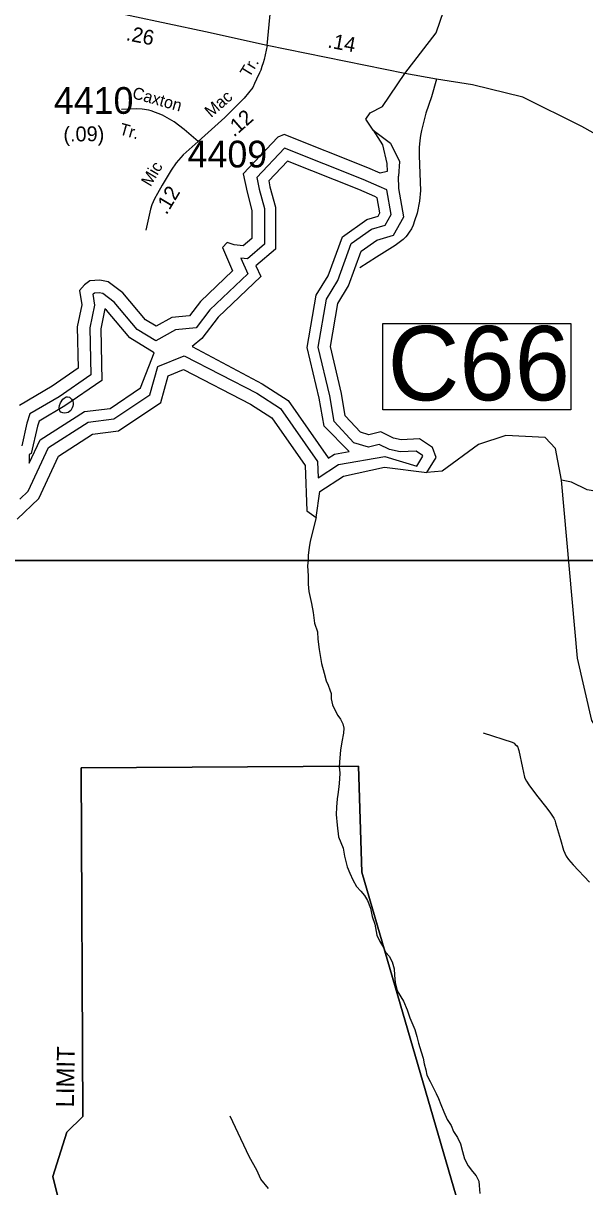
# Model space of a CAD drawing. Extents: x 1551653 to 1702041, y 811336 to 920032.
# Drawn here: x 1673141 to 1676240, y 871294 to 877714 of the extents above; entities that cross this region are included whole.
import ezdxf

# ---------------------------------------------------------------- set-up
doc = ezdxf.new("R2010")
doc.units = 0
for name, color, linetype in [('Old_Level_11', 7, 'Continuous'), ('Old_Level_17', 7, 'Continuous'), ('Old_Level_19', 7, 'Continuous'), ('Old_Level_31', 7, 'Continuous'), ('Old_Level_32', 7, 'Continuous'), ('Old_Level_35', 7, 'Continuous'), ('Old_Level_48', 7, 'Continuous'), ('Old_Level_49', 7, 'Continuous'), ('Old_Level_50', 7, 'Continuous'), ('Old_Level_59', 7, 'Continuous'), ('Old_Level_60', 7, 'Continuous'), ('Old_Level_61', 7, 'Continuous'), ('Old_Level_62', 7, 'Continuous'), ('Old_Level_63', 7, 'Continuous'), ('Old_Level_8', 7, 'Continuous')]:
    doc.layers.add(name, color=color, linetype=linetype)

msp = doc.modelspace()

# ---------------------------------------------------------------- linework, layer by layer
at = {"layer": 'Old_Level_31'}
msp.add_line((1675248.161, 877437.635), (1675248.161, 877437.635), dxfattribs=at)
msp.add_lwpolyline([(1675125.752, 876057.157), (1676164.254, 876057.157), (1676164.254, 875581.948), (1675125.752, 875581.948), (1675125.752, 876057.157)], dxfattribs=at)
at = {"layer": 'Old_Level_32'}
msp.add_line((1675248.161, 877437.635), (1674486.766, 877592.019), dxfattribs=at)
for points in [[(1674486.766, 877592.019), (1674514.45, 877882.346), (1674518.751, 877902.346), (1674522.652, 877914.344), (1674529.352, 877923.445), (1674536.353, 877930.144), (1674544.65, 877934.944), (1674552.951, 877938.044), (1674560.851, 877940.544), (1674567.452, 877941.644), (1674620.552, 877935.646), (1674864.902, 877927.271), (1675172.464, 877912.926)], [(1674486.766, 877592.019), (1674147.154, 877666.855), (1673731.95, 877755.455), (1673421.396, 877822.466), (1673261.793, 877862.386)], [(1674486.766, 877592.019), (1674471.118, 877514.925), (1674465.1, 877496.857), (1674457.877, 877476.379), (1674451.859, 877455.901), (1674445.84, 877441.446), (1674429.334, 877406.04), (1674418.223, 877381.58), (1674408.551, 877360.247), (1674360.451, 877301.53), (1674253.794, 877194.797), (1674106.679, 877062.32)], [(1677810.444, 875894.948), (1677676.547, 875963.947), (1677393.797, 876100.788), (1677013.996, 876245.598), (1676863.281, 876348.172), (1676760.795, 876517.116), (1676658.309, 876704.162), (1676531.708, 876945.51), (1676429.222, 877029.982), (1676224.25, 877144.623), (1675898.706, 877307.534), (1675621.391, 877373.904), (1675422.327, 877406.243), (1675248.161, 877437.635)], [(1674106.679, 877062.32), (1674029.371, 877128.089), (1673973.821, 877170.337), (1673909.383, 877208.139), (1673847.609, 877231.119), (1673834.361, 877234.014), (1673797.006, 877240.334), (1673766.531, 877241.999), (1673683.953, 877239.447)], [(1674106.679, 877062.32), (1674024.152, 876988.945), (1673985.852, 876943.447), (1673957.752, 876903.345), (1673908.552, 876821.246), (1673881.354, 876775.845), (1673864.651, 876746.046), (1673850.452, 876711.846), (1673842.752, 876689.048), (1673817.453, 876572.047)]]:
    msp.add_lwpolyline(points, dxfattribs=at)
at = {"layer": 'Old_Level_35'}
for points in [[(1675422.327, 877406.243), (1675394.248, 877308.046), (1675363.549, 877218.046), (1675338.95, 877122.347), (1675333.451, 877094.247), (1675330.649, 877067.046), (1675326.85, 877028.745), (1675325.951, 876984.145), (1675329.248, 876886.245), (1675332.949, 876792.246), (1675328.051, 876732.647), (1675314.849, 876665.649), (1675301.551, 876624.146), (1675292.549, 876600.048), (1675283.95, 876580.547), (1675271.748, 876560.747), (1675260.249, 876544.248), (1675252.851, 876536.548), (1675238.451, 876521.748), (1675194.052, 876488.149), (1675090.351, 876423.648), (1674999.849, 876364.147)], [(1675680.048, 873799.053), (1675839.149, 873747.554), (1675847.249, 873743.453), (1675850.55, 873741.353), (1675857.249, 873735.353), (1675864.05, 873728.952), (1675870.448, 873720.254), (1675873.85, 873712.052), (1675876.649, 873701.153), (1675896.048, 873604.854), (1675907.748, 873555.055), (1675911.15, 873544.854), (1675918.45, 873531.853), (1675931.248, 873512.555), (1675974.647, 873454.254), (1676031.947, 873383.854), (1676051.747, 873355.554), (1676069.549, 873327.253), (1676074.647, 873316.955), (1676079.247, 873303.054), (1676106.248, 873210.954), (1676123.748, 873150.853), (1676130.648, 873134.255), (1676137.547, 873118.753), (1676150.949, 873099.455), (1676177.249, 873070.354), (1676266.248, 872975.256)], [(1674494.53, 871284.772), (1674452.323, 871336.755), (1674429.597, 871385.49), (1674390.638, 871456.967), (1674341.938, 871557.686), (1674283.499, 871684.396)]]:
    msp.add_lwpolyline(points, dxfattribs=at)
at = {"layer": 'Old_Level_48'}
msp.add_lwpolyline([(1675573.347, 871097.6), (1675010.162, 873029.08), (1674990.666, 873614.567), (1673460.31, 873604.809), (1673470.058, 871682.458), (1673382.33, 871594.634), (1673304.351, 871350.682), (1673343.029, 871193.604)], dxfattribs=at)
at = {"layer": 'Old_Level_49'}
msp.add_lwpolyline([(1673343.029, 871193.604), (1673304.351, 871350.682), (1673382.33, 871594.634), (1673470.058, 871682.458), (1673460.31, 873604.809), (1674990.666, 873614.567), (1675010.162, 873029.08), (1675573.347, 871097.6)], dxfattribs=at)
at = {"layer": 'Old_Level_50'}
msp.add_line((1675249.15, 877440.049), (1675249.15, 877440.049), dxfattribs=at)
at = {"layer": 'Old_Level_59'}
for points in [[(1675073.377, 877125.34), (1675032.502, 877184.435), (1675055.21, 877220.8), (1675124.5, 877255.771), (1675248.161, 877437.635), (1675419.546, 877661.385), (1675463.554, 877783.986)], [(1676857.396, 873183.847), (1676699.608, 873320.617), (1676509.525, 873521.465), (1676279.559, 873867.593), (1676200.511, 874210.543), (1676112.573, 875193.083), (1676079.531, 875368.575), (1676021.501, 875428.757), (1675805.581, 875439.728), (1675654.56, 875390.31), (1675452.584, 875243.39), (1675369.538, 875235.291)]]:
    msp.add_lwpolyline(points, dxfattribs=at)
at = {"layer": 'Old_Level_60'}
for points in [[(1675073.377, 877125.34), (1675123.334, 877043.518), (1675148.314, 876941.24), (1675150.584, 876895.783), (1675111.98, 876886.692), (1675043.856, 876916.239), (1674580.612, 877100.339), (1674546.55, 877086.702), (1674355.802, 876884.419), (1674376.239, 876782.14), (1674403.489, 876682.135), (1674403.489, 876607.131), (1674403.489, 876527.581), (1674355.802, 876486.67), (1674305.845, 876491.216), (1674267.241, 876504.853), (1674239.991, 876477.579), (1674296.761, 876348.026), (1674119.899, 876178.757), (1674058.587, 876099.208), (1673960.942, 876090.117), (1673874.651, 876042.386), (1673815.61, 876078.752), (1673690.716, 876226.487), (1673608.967, 876287.854), (1673563.551, 876296.945), (1673509.052, 876292.4), (1673479.532, 876271.945), (1673452.282, 876240.125), (1673463.636, 876160.575), (1673438.657, 876040.114), (1673443.199, 875810.556), (1673301.067, 875711.468), (1673119.402, 875604.644)], [(1675073.377, 877125.34), (1675168.197, 877053.098), (1675217.319, 876951.296), (1675211.516, 876871.202)], [(1675369.538, 875235.291), (1675420.569, 875318.458), (1675400.131, 875373.006), (1675327.466, 875420.737), (1675227.551, 875416.191), (1675184.405, 875425.282), (1675114.01, 875459.375), (1675048.157, 875443.465), (1675002.741, 875457.102), (1674918.721, 875548.016), (1674898.284, 875670.749), (1674836.972, 875929.854), (1674877.847, 876168.503), (1674936.774, 876265.247), (1675007.169, 876456.166), (1675093.459, 876517.533), (1675184.291, 876544.807), (1675241.062, 876647.085), (1675213.788, 876803.016), (1675211.516, 876871.202)], [(1673108.116, 874978.341), (1673226.198, 875091.983), (1673335.197, 875326.086), (1673523.674, 875446.547), (1673666.734, 875464.73), (1673900.627, 875621.556), (1673941.502, 875769.291), (1674025.521, 875803.384), (1674394.814, 875612.237), (1674512.897, 875537.233), (1674696.832, 875273.583), (1674705.915, 875023.57), (1674758.143, 874987.204), (1674778.58, 875130.393), (1674908.016, 875214.489), (1675135.097, 875264.491), (1675369.538, 875235.291)]]:
    msp.add_lwpolyline(points, dxfattribs=at)
at = {"layer": 'Old_Level_61'}
for points in [[(1675105.481, 876813.842), (1675017.219, 876852.123), (1674583.357, 877024.547), (1674430.9, 876862.871), (1674443.846, 876798.086), (1674472.91, 876691.424), (1674472.91, 876607.131), (1674472.91, 876495.671), (1674378.733, 876414.877), (1674341.787, 876418.238), (1674379.825, 876331.434), (1674171.684, 876132.229), (1674095.119, 876032.888), (1673981.836, 876022.341), (1673872.77, 875962.013), (1673769.758, 876025.462), (1673642.766, 876175.678), (1673579.892, 876222.876), (1673559.545, 876226.95), (1673533.327, 876224.763), (1673526.433, 876219.986), (1673525.445, 876218.832), (1673534.076, 876158.366), (1673508.219, 876033.672), (1673513.34, 875774.829), (1673338.567, 875652.987), (1673177.628, 875558.349), (1673161.52, 875507.053), (1673133.736, 875383.455)], [(1675081.614, 876758.815), (1674994.204, 876796.727), (1674599.053, 876953.767), (1674495.786, 876844.254), (1674502.258, 876811.863), (1674532.89, 876699.45), (1674532.89, 876607.131), (1674532.89, 876468.101), (1674425.714, 876376.154), (1674451.593, 876317.097), (1674216.427, 876092.027), (1674126.683, 875975.588), (1674074.001, 875930.2)], [(1674939.345, 875350.509), (1674801.14, 875490.417), (1674775.237, 875645.976), (1674709.013, 875925.839), (1674758.247, 876213.296), (1674823.294, 876320.088), (1674902.879, 876535.931), (1675037.594, 876631.736), (1675099.364, 876650.284), (1675109.849, 876669.174), (1675094.974, 876751.277), (1675081.614, 876758.815)], [(1675312.989, 875269.989), (1675347.071, 875325.531), (1675345.604, 875329.446), (1675309.008, 875353.484), (1675222.132, 875349.531), (1675162.788, 875362.035), (1675106.485, 875389.303), (1675046.279, 875374.757), (1674966.311, 875398.77), (1674856.535, 875517.553), (1674833.207, 875657.647), (1674769.298, 875927.73), (1674814.593, 876192.193), (1674876.757, 876294.251), (1674952.012, 876498.352), (1675063.913, 876577.932), (1675139.375, 876600.591), (1675171.667, 876658.767), (1675147.634, 876796.163), (1675105.481, 876813.842)], [(1673864.499, 875896.663), (1673730.141, 875979.419), (1673601.338, 876131.779), (1673591.37, 876139.261), (1673568.321, 876028.106), (1673573.942, 875743.962), (1673370.968, 875602.458), (1673227.935, 875518.35), (1673219.493, 875491.464), (1673185.361, 875339.627), (1673173.856, 875334.977), (1673173.886, 875286.198), (1673233.782, 875414.842), (1673478.5, 875571.246), (1673620.076, 875589.241), (1673788.708, 875702.31), (1673864.499, 875896.663)], [(1674074.001, 875930.2), (1674459.371, 875724.529), (1674604.178, 875632.55), (1674824.763, 875316.366), (1674824.822, 875314.75), (1674858.441, 875336.593), (1674939.345, 875350.509)], [(1673122.62, 875088.647), (1673168.73, 875133.023), (1673280.79, 875373.702), (1673499.439, 875513.445), (1673641.703, 875531.528), (1673840.585, 875664.879), (1673883.713, 875820.76), (1674029.042, 875879.731), (1674429.448, 875672.48), (1674561.867, 875588.369), (1674765.464, 875296.535), (1674768.725, 875206.776), (1674880.771, 875279.573), (1675136.864, 875323.621), (1675312.989, 875269.989)]]:
    msp.add_lwpolyline(points, dxfattribs=at)
at = {"layer": 'Old_Level_62'}
for points in [[(1673347.383, 875618.997), (1673359.584, 875640.938), (1673367.683, 875644.834), (1673377.731, 875652.728), (1673385.728, 875652.626), (1673395.775, 875650.575), (1673407.566, 875640.323), (1673411.564, 875634.376), (1673415.46, 875628.327), (1673417.306, 875618.28), (1673417.306, 875610.283), (1673415.255, 875602.286), (1673411.052, 875592.341), (1673407.053, 875584.446), (1673402.952, 875578.397), (1673396.801, 875572.45), (1673388.803, 875566.606), (1673378.858, 875564.658), (1673368.811, 875562.813), (1673358.866, 875564.966), (1673348.818, 875568.965), (1673342.974, 875575.014), (1673340.924, 875583.113), (1673339.078, 875593.058), (1673341.231, 875605.156), (1673347.383, 875618.997)], [(1676763.958, 875061.368), (1676650.347, 875053.638), (1676530.532, 875095.471), (1676416.29, 875126.149), (1676349.416, 875123.36), (1676254.679, 875140.093), (1676168.3, 875181.927), (1676112.573, 875193.083)], [(1674758.143, 874987.204), (1674725.059, 874856.97), (1674718.6, 874820.983), (1674714.191, 874779.05), (1674713.884, 874751.06), (1674709.475, 874721.123), (1674712.858, 874665.041), (1674714.396, 874619.007), (1674717.985, 874578.919), (1674731.313, 874512.79), (1674740.745, 874462.654), (1674748.127, 874404.522), (1674765.659, 874356.335), (1674767.3, 874316.35), (1674774.682, 874258.218), (1674787.805, 874182.041), (1674801.236, 874127.907), (1674812.821, 874085.769), (1674824.509, 874061.573), (1674834.249, 874035.531), (1674839.991, 874015.333), (1674839.786, 873987.344), (1674847.373, 873953.305), (1674859.163, 873929.211), (1674876.798, 873894.968), (1674892.484, 873874.77), (1674904.275, 873848.626), (1674910.016, 873824.635), (1674909.606, 873796.543), (1674899.148, 873748.663), (1674892.689, 873702.629), (1674888.28, 873660.696), (1674885.615, 873610.766), (1674889.408, 873578.777), (1674887.05, 873542.688), (1674882.539, 873500.755), (1674878.028, 873458.822), (1674873.824, 873434.831)], [(1674873.824, 873434.831), (1674869.313, 873388.899), (1674868.903, 873348.812), (1674874.234, 873288.731), (1674881.514, 873224.653), (1674906.94, 873162.317), (1674914.425, 873118.23), (1674929.906, 873059.996), (1674943.439, 873023.907), (1674961.176, 872987.715), (1674980.656, 872951.523), (1675004.442, 872925.174), (1675024.127, 872901.08), (1675041.864, 872872.783), (1675057.448, 872830.645), (1675066.881, 872784.508), (1675082.567, 872742.37), (1675091.897, 872682.187), (1675109.532, 872647.944), (1675123.27, 872623.85), (1675142.955, 872587.556), (1675160.692, 872567.358), (1675178.327, 872535.165), (1675187.862, 872497.128), (1675189.502, 872461.039), (1675193.193, 872421.053), (1675204.676, 872374.917), (1675240.047, 872318.425), (1675259.527, 872270.238), (1675275.009, 872226.049), (1675302.383, 872161.765), (1675314.071, 872123.625), (1675323.504, 872085.486), (1675337.037, 872039.349), (1675348.622, 872003.157), (1675354.364, 871973.117), (1675364.001, 871938.976), (1675369.64, 871908.936), (1675387.275, 871874.692), (1675404.909, 871838.5), (1675420.698, 871808.358), (1675432.386, 871780.163), (1675446.022, 871748.072), (1675463.554, 871707.78), (1675481.189, 871665.642), (1675502.822, 871631.398), (1675516.458, 871599.205), (1675538.091, 871564.961), (1675553.777, 871530.82), (1675565.26, 871488.579), (1675576.948, 871448.491), (1675596.428, 871410.352), (1675620.214, 871377.953), (1675641.949, 871353.757), (1675655.585, 871325.665), (1675657.328, 871301.572), (1675660.917, 871257.588)]]:
    msp.add_lwpolyline(points, dxfattribs=at)
at = {"layer": 'Old_Level_63'}
for points in [[(1633724.041, 918191.523), (1696240.113, 918191.523), (1696240.113, 874749.337), (1633724.041, 874749.337), (1633724.041, 918191.523)], [(1631612.821, 874749.337), (1694128.892, 874749.337), (1694128.892, 831307.151), (1631612.821, 831307.151), (1631612.821, 874749.337)]]:
    msp.add_lwpolyline(points, dxfattribs=at)

# ---------------------------------------------------------------- texts
at = {"layer": 'Old_Level_11'}
for s, rotation, p in [('Tr.', 58.6098889, (1674388.965, 877410.283)), ('Caxton', 344.2703167, (1673738.242, 877302.242)), ('Mac', 41.3927806, (1674177.643, 877191.053)), ('Tr.', 344.2703167, (1673667.132, 877102.26)), ('Mic', 59.0672306, (1673843.248, 876808.857))]:
    msp.add_text(s, height=65.6167, rotation=rotation, dxfattribs=at).set_placement(p)
at = {"layer": 'Old_Level_17'}
for s, rotation, p in [('.26', 348.7576056, (1673704.623, 877621.361)), ('.14', 349.5624861, (1674817.428, 877581.254)), ('.12', 41.3927806, (1674304.326, 877082.979)), ('(.09)', 0.8078944, (1673363.138, 877061.306)), ('.12', 59.0752278, (1673931.808, 876653.295))]:
    msp.add_text(s, height=82.0208, rotation=rotation, dxfattribs=at).set_placement(p)
at = {"layer": 'Old_Level_19'}
msp.add_text('LIMIT', height=98.425, rotation=89.1197167, dxfattribs=at).set_placement((1673420.578, 871731.423))
at = {"layer": 'Old_Level_31'}
msp.add_text('C66', height=410.1042, dxfattribs=at).set_placement((1675152.548, 875633.745))
at = {"layer": 'Old_Level_8'}
for s, p in [('4410', (1673310.08, 877214.563)), ('4409', (1674048.41, 876918.694))]:
    msp.add_text(s, height=147.6375, dxfattribs=at).set_placement(p)

doc.saveas('drawing.dxf')
